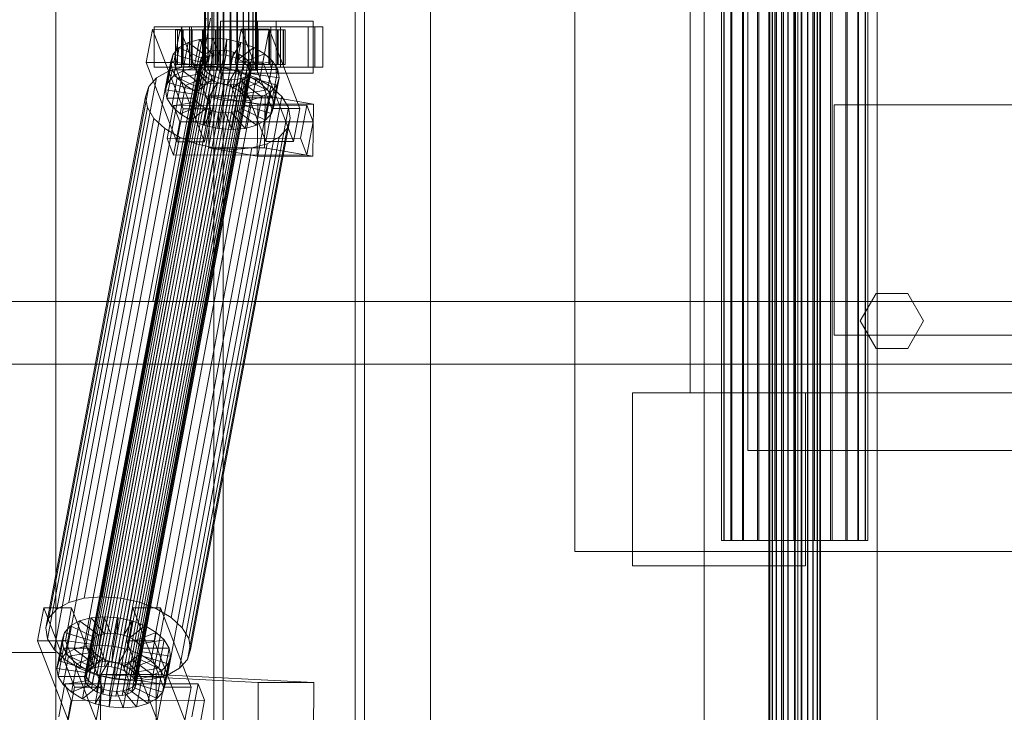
# Model space of a CAD drawing. Header units: millimetres. Extents: x -3490 to 61924, y -72580 to 6847.
# Tile 450 of 656: x 8966 to 9307, y -18371 to -18130. Entities that reach past the tile are written whole.
import ezdxf

# ---------------------------------------------------------------- set-up
doc = ezdxf.new("R2010")
doc.units = ezdxf.units.MM
for name, color, linetype, lineweight in [('COTAS_O', 1, 'Continuous', 0), ('superior_C01', 7, 'Continuous', 0), ('superior_mezcladora', 7, 'Continuous', 0)]:
    doc.layers.add(name, color=color, linetype=linetype, lineweight=lineweight)
doc.dimstyles.new('R19_100', dxfattribs={"dimtxt": 250, "dimasz": 150, "dimexe": 150, "dimexo": 80, "dimgap": 100, "dimtad": 1, "dimtih": 1, "dimtoh": 1, "dimdsep": 46, "dimcen": 0.09, "dimadec": 0, "dimazin": 0, "dimtfac": 1, "dimtdec": 4, "dimtofl": 0, "dimtmove": 0, "dimatfit": 3, "dimfxl": 1, "dimtolj": 1, "dimtzin": 0, "dimarcsym": 0})

# ---------------------------------------------------------------- blocks, each defined once
blk = doc.blocks.new('DIM_R29_45')
at = {"layer": 'COTAS_O'}
for p, q in [((9108.38, -17350), (9063.38, -17500)), ((9808.38, -17350), (9108.38, -17350)), ((9108.38, -18650), (9108.38, -17350)), ((9108.38, -17350), (9153.38, -17500)), ((9108.38, -18650), (9063.38, -18500)), ((9108.38, -18650), (9153.38, -18500)), ((9808.38, -18650), (9108.38, -18650))]:
    blk.add_line(p, q, dxfattribs=at)
blk.add_text('1300 O', height=250, rotation=90, dxfattribs=at).set_placement((9008.38, -18000))

msp = doc.modelspace()

# ---------------------------------------------------------------- linework, layer by layer
at = {"layer": 'superior_C01'}
for p, q in [((9203.297, -17020), (9203.297, -18980)), ((9230.797, -17020), (9230.797, -18980)), ((9235.797, -18980), (9235.797, -17020)), ((9263.297, -18980), (9263.297, -17020)), ((9225.663, -18440), (9225.663, -17560)), ((9225.944, -18440), (9225.944, -17560)), ((9225.996, -18440), (9225.996, -17560)), ((9226.819, -18440), (9226.819, -17560)), ((9226.919, -18440), (9226.919, -17560)), ((9228.228, -18440), (9228.228, -17560)), ((9228.37, -18440), (9228.37, -17560)), ((9230.076, -18440), (9230.076, -17560)), ((9230.25, -18440), (9230.25, -17560)), ((9232.236, -18440), (9232.236, -17560)), ((9232.431, -18440), (9232.431, -17560)), ((9234.562, -18440), (9234.562, -17560)), ((9234.763, -18440), (9234.763, -17560)), ((9236.895, -18440), (9236.895, -17560)), ((9237.089, -18440), (9237.089, -17560)), ((9239.075, -18440), (9239.075, -17560)), ((9239.25, -18440), (9239.25, -17560)), ((9240.955, -18440), (9240.955, -17560)), ((9241.098, -18440), (9241.098, -17560)), ((9242.406, -18440), (9242.406, -17560)), ((9242.507, -18440), (9242.507, -17560)), ((9243.329, -17560), (9243.329, -18440)), ((9243.382, -18440), (9243.382, -17560)), ((9243.662, -18440), (9243.662, -17560)), ((9033.245, -17575), (9033.245, -18425)), ((9036.481, -18425), (9036.481, -17575)), ((9082.164, -18425), (9082.164, -17575)), ((9085.399, -17575), (9085.399, -18425)), ((9209.264, -18311.15), (9209.264, -17688.85)), ((9210.056, -18311.15), (9210.056, -17688.85)), ((9210.203, -18311.15), (9210.203, -17688.85)), ((9212.525, -18311.15), (9212.525, -17688.85)), ((9212.809, -18311.15), (9212.809, -17688.85)), ((9216.502, -18311.15), (9216.502, -17688.85)), ((9216.904, -18311.15), (9216.904, -17688.85)), ((9221.717, -18311.15), (9221.717, -17688.85)), ((9222.21, -18311.15), (9222.21, -17688.85)), ((9227.814, -18311.15), (9227.814, -17688.85)), ((9228.364, -18311.15), (9228.364, -17688.85)), ((9234.378, -18311.15), (9234.378, -17688.85)), ((9234.947, -18311.15), (9234.947, -17688.85)), ((9240.962, -18311.15), (9240.962, -17688.85)), ((9241.511, -18311.15), (9241.511, -17688.85)), ((9247.116, -18311.15), (9247.116, -17688.85)), ((9247.608, -18311.15), (9247.608, -17688.85)), ((9252.421, -18311.15), (9252.421, -17688.85)), ((9252.823, -18311.15), (9252.823, -17688.85)), ((9256.516, -18311.15), (9256.516, -17688.85)), ((9256.801, -18311.15), (9256.801, -17688.85)), ((9259.122, -17688.85), (9259.122, -18311.15)), ((9259.269, -18311.15), (9259.269, -17688.85)), ((9260.061, -18311.15), (9260.061, -17688.85)), ((9029.94, -18148), (9029.94, -17852)), ((9030.221, -18148), (9030.221, -17852)), ((9030.273, -18148), (9030.273, -17852)), ((9031.095, -18148), (9031.095, -17852)), ((9031.196, -18148), (9031.196, -17852)), ((9032.505, -18148), (9032.505, -17852)), ((9032.647, -18148), (9032.647, -17852)), ((9034.352, -18148), (9034.352, -17852)), ((9034.527, -18148), (9034.527, -17852)), ((9036.513, -18148), (9036.513, -17852)), ((9036.708, -18148), (9036.708, -17852)), ((9038.839, -18148), (9038.839, -17852)), ((9039.04, -18148), (9039.04, -17852)), ((9041.171, -18148), (9041.171, -17852)), ((9041.366, -18148), (9041.366, -17852)), ((9043.352, -18148), (9043.352, -17852)), ((9043.526, -18148), (9043.526, -17852)), ((9045.232, -18148), (9045.232, -17852)), ((9045.374, -18148), (9045.374, -17852)), ((9046.683, -18148), (9046.683, -17852)), ((9046.784, -18148), (9046.784, -17852)), ((9047.606, -17852), (9047.606, -18148)), ((9047.658, -18148), (9047.658, -17852)), ((9047.939, -18148), (9047.939, -17852)), ((9030.483, -18130), (9012.039, -18228.298)), ((9013.647, -18228.298), (9032.091, -18130)), ((9022.146, -18133), (9012.516, -18133)), ((9012.516, -18133), (9012.516, -18147)), ((9025.458, -18133), (9012.516, -18133)), ((9068.252, -18133), (9022.029, -18133)), ((9022.029, -18133), (9022.029, -18147)), ((9024.726, -18133), (9022.029, -18133)), ((9022.146, -18147), (9022.146, -18133)), ((9022.146, -18133), (9035.087, -18133)), ((9024.726, -18147), (9024.726, -18133)), ((9024.726, -18133), (9070.948, -18133)), ((9025.458, -18147), (9025.458, -18133)), ((9025.458, -18133), (9035.087, -18133)), ((9035.087, -18133), (9035.087, -18147)), ((9054.77, -18131), (9035.511, -18131)), ((9035.511, -18131), (9035.511, -18149)), ((9048.345, -18131), (9035.511, -18131)), ((9052.961, -18133), (9043.331, -18133)), ((9043.331, -18133), (9043.331, -18147)), ((9056.273, -18133), (9043.331, -18133)), ((9048.345, -18149), (9048.345, -18131)), ((9048.345, -18131), (9067.604, -18131)), ((9052.961, -18147), (9052.961, -18133)), ((9052.961, -18133), (9065.902, -18133)), ((9054.77, -18149), (9054.77, -18131)), ((9054.77, -18131), (9067.604, -18131)), ((9056.273, -18147), (9056.273, -18133)), ((9056.273, -18133), (9065.902, -18133)), ((9065.902, -18133), (9065.902, -18147)), ((9067.604, -18131), (9067.604, -18149)), ((9068.252, -18147), (9068.252, -18133)), ((9068.252, -18133), (9070.948, -18133)), ((9070.948, -18133), (9070.948, -18147)), ((9011.888, -18133.859), (9009.737, -18145.327)), ((9021.518, -18133.847), (9011.888, -18133.859)), ((9022.521, -18161.391), (9011.888, -18133.859)), ((9019.366, -18145.315), (9021.518, -18133.847)), ((9020.533, -18134), (9019.941, -18134)), ((9019.941, -18134), (9029.94, -18134)), ((9019.941, -18146), (9019.941, -18134)), ((9019.941, -18134), (9020.643, -18134)), ((9022.38, -18134), (9020.533, -18134)), ((9020.533, -18134), (9030.221, -18134)), ((9020.533, -18146), (9020.533, -18134)), ((9020.643, -18134), (9030.273, -18134)), ((9020.643, -18146), (9020.643, -18134)), ((9020.643, -18134), (9022.592, -18134)), ((9021.518, -18133.847), (9032.151, -18161.379)), ((9025.355, -18134), (9022.38, -18134)), ((9022.38, -18134), (9031.095, -18134)), ((9022.38, -18146), (9022.38, -18134)), ((9022.592, -18134), (9031.196, -18134)), ((9022.592, -18146), (9022.592, -18134)), ((9022.592, -18134), (9025.656, -18134)), ((9029.256, -18134), (9025.355, -18134)), ((9025.355, -18134), (9032.505, -18134)), ((9025.355, -18146), (9025.355, -18134)), ((9025.656, -18134), (9032.647, -18134)), ((9025.656, -18146), (9025.656, -18134)), ((9025.656, -18134), (9029.624, -18134)), ((9032.843, -18136.948), (9028.251, -18137.325)), ((9033.817, -18134), (9029.256, -18134)), ((9029.256, -18134), (9034.352, -18134)), ((9029.256, -18146), (9029.256, -18134)), ((9029.624, -18134), (9034.527, -18134)), ((9029.624, -18146), (9029.624, -18134)), ((9029.624, -18134), (9034.228, -18134)), ((9029.94, -18134), (9030.221, -18134)), ((9029.94, -18134), (9029.94, -18146)), ((9030.273, -18134), (9029.94, -18134)), ((9030.221, -18134), (9031.095, -18134)), ((9030.221, -18134), (9030.221, -18146)), ((9030.273, -18134), (9030.273, -18146)), ((9031.196, -18134), (9030.273, -18134)), ((9030.999, -18146.777), (9032.843, -18136.948)), ((9031.095, -18134), (9032.505, -18134)), ((9031.095, -18134), (9031.095, -18146)), ((9031.196, -18134), (9031.196, -18146)), ((9032.647, -18134), (9031.196, -18134)), ((9032.505, -18134), (9034.352, -18134)), ((9032.505, -18134), (9032.505, -18146)), ((9032.647, -18134), (9032.647, -18146)), ((9034.527, -18134), (9032.647, -18134)), ((9037.722, -18137.313), (9032.843, -18136.948)), ((9032.843, -18136.948), (9035.058, -18142.683)), ((9038.727, -18134), (9033.817, -18134)), ((9033.817, -18134), (9036.513, -18134)), ((9033.817, -18146), (9033.817, -18134)), ((9034.228, -18134), (9036.708, -18134)), ((9034.228, -18146), (9034.228, -18134)), ((9034.228, -18134), (9039.152, -18134)), ((9034.352, -18134), (9036.513, -18134)), ((9034.352, -18134), (9034.352, -18146)), ((9034.527, -18134), (9034.527, -18146)), ((9036.708, -18134), (9034.527, -18134)), ((9036.513, -18134), (9038.839, -18134)), ((9036.513, -18134), (9036.513, -18146)), ((9036.708, -18134), (9036.708, -18146)), ((9039.04, -18134), (9036.708, -18134)), ((9043.651, -18134), (9038.727, -18134)), ((9038.727, -18134), (9038.839, -18134)), ((9038.727, -18146), (9038.727, -18134)), ((9038.839, -18134), (9041.171, -18134)), ((9038.839, -18134), (9038.839, -18146)), ((9039.152, -18134), (9039.04, -18134)), ((9039.04, -18134), (9039.04, -18146)), ((9041.366, -18134), (9039.04, -18134)), ((9039.152, -18146), (9039.152, -18134)), ((9039.152, -18134), (9044.062, -18134)), ((9042.703, -18133.821), (9040.552, -18145.289)), ((9043.651, -18134), (9041.171, -18134)), ((9041.171, -18134), (9043.352, -18134)), ((9041.171, -18134), (9041.171, -18146)), ((9044.062, -18134), (9041.366, -18134)), ((9041.366, -18134), (9041.366, -18146)), ((9043.526, -18134), (9041.366, -18134)), ((9052.333, -18133.809), (9042.703, -18133.821)), ((9053.336, -18161.353), (9042.703, -18133.821)), ((9048.255, -18134), (9043.352, -18134)), ((9043.352, -18134), (9045.232, -18134)), ((9043.352, -18134), (9043.352, -18146)), ((9048.623, -18134), (9043.526, -18134)), ((9043.526, -18134), (9043.526, -18146)), ((9045.374, -18134), (9043.526, -18134)), ((9048.255, -18134), (9043.651, -18134)), ((9043.651, -18146), (9043.651, -18134)), ((9044.062, -18146), (9044.062, -18134)), ((9044.062, -18134), (9048.623, -18134)), ((9052.223, -18134), (9045.232, -18134)), ((9045.232, -18134), (9046.683, -18134)), ((9045.232, -18134), (9045.232, -18146)), ((9052.524, -18134), (9045.374, -18134)), ((9045.374, -18134), (9045.374, -18146)), ((9046.784, -18134), (9045.374, -18134)), ((9055.287, -18134), (9046.683, -18134)), ((9046.683, -18134), (9047.606, -18134)), ((9046.683, -18134), (9046.683, -18146)), ((9055.499, -18134), (9046.784, -18134)), ((9046.784, -18134), (9046.784, -18146)), ((9047.658, -18134), (9046.784, -18134)), ((9047.606, -18134), (9057.236, -18134)), ((9047.606, -18146), (9047.606, -18134)), ((9047.606, -18134), (9047.939, -18134)), ((9057.346, -18134), (9047.658, -18134)), ((9047.658, -18134), (9047.658, -18146)), ((9047.939, -18134), (9047.658, -18134)), ((9057.938, -18134), (9047.939, -18134)), ((9047.939, -18134), (9047.939, -18146)), ((9052.223, -18134), (9048.255, -18134)), ((9048.255, -18146), (9048.255, -18134)), ((9048.623, -18146), (9048.623, -18134)), ((9048.623, -18134), (9052.524, -18134)), ((9050.181, -18145.277), (9052.333, -18133.809)), ((9055.287, -18134), (9052.223, -18134)), ((9052.223, -18146), (9052.223, -18134)), ((9052.333, -18133.809), (9062.966, -18161.341)), ((9052.524, -18146), (9052.524, -18134)), ((9052.524, -18134), (9055.499, -18134)), ((9057.236, -18134), (9055.287, -18134)), ((9055.287, -18146), (9055.287, -18134)), ((9055.499, -18146), (9055.499, -18134)), ((9055.499, -18134), (9057.346, -18134)), ((9057.236, -18134), (9057.236, -18146)), ((9057.938, -18134), (9057.236, -18134)), ((9057.346, -18146), (9057.346, -18134)), ((9057.346, -18134), (9057.938, -18134)), ((9057.938, -18146), (9057.938, -18134)), ((9021.138, -18140.156), (9019.102, -18142.416)), ((9019.294, -18149.985), (9021.138, -18140.156)), ((9024.259, -18138.419), (9021.138, -18140.156)), ((9021.138, -18140.156), (9029.514, -18144.203)), ((9022.414, -18148.249), (9024.259, -18138.419)), ((9028.251, -18137.325), (9024.259, -18138.419)), ((9024.259, -18138.419), (9030.992, -18143.38)), ((9026.407, -18147.155), (9028.251, -18137.325)), ((9028.251, -18137.325), (9032.883, -18142.862)), ((9035.878, -18147.143), (9037.722, -18137.313)), ((9037.722, -18137.313), (9037.369, -18142.856)), ((9042.555, -18138.396), (9037.722, -18137.313)), ((9042.555, -18138.396), (9039.659, -18143.369)), ((9040.711, -18148.226), (9042.555, -18138.396)), ((9047.013, -18140.123), (9041.771, -18144.188)), ((9047.013, -18140.123), (9042.555, -18138.396)), ((9045.169, -18149.953), (9047.013, -18140.123)), ((9050.793, -18142.377), (9047.013, -18140.123)), ((8988.741, -18357.434), (9028.857, -18143.635)), ((8989.705, -18356.363), (9029.821, -18142.565)), ((8991.183, -18355.541), (9031.299, -18141.742)), ((8993.074, -18355.022), (9033.191, -18141.224)), ((8995.249, -18354.844), (9035.366, -18141.045)), ((8997.56, -18355.017), (9037.677, -18141.218)), ((8999.85, -18355.53), (9039.966, -18141.731)), ((9001.962, -18356.348), (9042.078, -18142.549)), ((9003.752, -18357.415), (9043.868, -18143.617)), ((9017.258, -18152.246), (9019.102, -18142.416)), ((9019.102, -18142.416), (9018.29, -18145.047)), ((9019.102, -18142.416), (9028.55, -18145.274)), ((9028.857, -18143.635), (9028.472, -18144.881)), ((9029.821, -18142.565), (9028.857, -18143.635)), ((9030.992, -18143.38), (9029.148, -18153.21)), ((9029.514, -18144.203), (9030.992, -18143.38)), ((9031.299, -18141.742), (9029.821, -18142.565)), ((9030.992, -18143.38), (9032.883, -18142.862)), ((9032.883, -18142.862), (9031.039, -18152.692)), ((9033.191, -18141.224), (9031.299, -18141.742)), ((9032.883, -18142.862), (9035.058, -18142.683)), ((9035.366, -18141.045), (9033.191, -18141.224)), ((9035.058, -18142.683), (9033.214, -18152.513)), ((9035.058, -18142.683), (9037.369, -18142.856)), ((9037.677, -18141.218), (9035.366, -18141.045)), ((9037.369, -18142.856), (9035.525, -18152.686)), ((9037.369, -18142.856), (9039.659, -18143.369)), ((9039.966, -18141.731), (9037.677, -18141.218)), ((9039.659, -18143.369), (9037.814, -18153.199)), ((9039.659, -18143.369), (9041.771, -18144.188)), ((9042.078, -18142.549), (9039.966, -18141.731)), ((9043.868, -18143.617), (9042.078, -18142.549)), ((9050.793, -18142.377), (9043.561, -18145.255)), ((9045.215, -18144.861), (9043.868, -18143.617)), ((9048.948, -18152.207), (9050.793, -18142.377)), ((9053.636, -18145.003), (9050.793, -18142.377)), ((8988.244, -18331.197), (9022.827, -18146.887)), ((8988.356, -18358.68), (9028.472, -18144.881)), ((8988.576, -18360.017), (9028.693, -18146.218)), ((8994.383, -18330.692), (9028.966, -18146.383)), ((9000.905, -18331.181), (9035.488, -18146.872)), ((9005.098, -18358.659), (9045.215, -18144.861)), ((9046.026, -18146.196), (9005.91, -18359.995)), ((9009.737, -18145.327), (9019.366, -18145.315)), ((9009.737, -18145.327), (9020.369, -18172.859)), ((9012.516, -18147), (9022.146, -18147)), ((9012.516, -18147), (9025.458, -18147)), ((9016.445, -18154.877), (9018.29, -18145.047)), ((9022.827, -18146.887), (9017.49, -18148.35)), ((9018.29, -18145.047), (9028.165, -18146.52)), ((9018.29, -18145.047), (9018.756, -18147.868)), ((9029.999, -18172.847), (9019.366, -18145.315)), ((9029.94, -18146), (9019.941, -18146)), ((9019.941, -18146), (9020.533, -18146)), ((9020.643, -18146), (9019.941, -18146)), ((9030.221, -18146), (9020.533, -18146)), ((9020.533, -18146), (9022.38, -18146)), ((9030.273, -18146), (9020.643, -18146)), ((9022.592, -18146), (9020.643, -18146)), ((9022.029, -18147), (9068.252, -18147)), ((9022.029, -18147), (9024.726, -18147)), ((9035.087, -18147), (9022.146, -18147)), ((9031.095, -18146), (9022.38, -18146)), ((9022.38, -18146), (9025.355, -18146)), ((9022.414, -18148.249), (9026.407, -18147.155)), ((9031.196, -18146), (9022.592, -18146)), ((9025.656, -18146), (9022.592, -18146)), ((9028.966, -18146.383), (9022.827, -18146.887)), ((9070.948, -18147), (9024.726, -18147)), ((9032.505, -18146), (9025.355, -18146)), ((9025.355, -18146), (9029.256, -18146)), ((9035.087, -18147), (9025.458, -18147)), ((9032.647, -18146), (9025.656, -18146)), ((9029.624, -18146), (9025.656, -18146)), ((9028.165, -18146.52), (9026.32, -18156.35)), ((9026.407, -18147.155), (9030.999, -18146.777)), ((9031.039, -18152.692), (9026.407, -18147.155)), ((9028.55, -18145.274), (9026.705, -18155.103)), ((9029.514, -18144.203), (9027.67, -18154.033)), ((9028.165, -18146.52), (9028.55, -18145.274)), ((9028.385, -18147.856), (9028.165, -18146.52)), ((9028.472, -18144.881), (9028.693, -18146.218)), ((9028.55, -18145.274), (9029.514, -18144.203)), ((9028.693, -18146.218), (9029.504, -18147.554)), ((9035.488, -18146.872), (9028.966, -18146.383)), ((9034.352, -18146), (9029.256, -18146)), ((9029.256, -18146), (9033.817, -18146)), ((9034.527, -18146), (9029.624, -18146)), ((9034.228, -18146), (9029.624, -18146)), ((9030.221, -18146), (9029.94, -18146)), ((9029.94, -18146), (9030.273, -18146)), ((9031.095, -18146), (9030.221, -18146)), ((9030.273, -18146), (9031.196, -18146)), ((9033.214, -18152.513), (9030.999, -18146.777)), ((9030.999, -18146.777), (9035.878, -18147.143)), ((9032.505, -18146), (9031.095, -18146)), ((9031.196, -18146), (9032.647, -18146)), ((9034.352, -18146), (9032.505, -18146)), ((9032.647, -18146), (9034.527, -18146)), ((9036.513, -18146), (9033.817, -18146)), ((9033.817, -18146), (9038.727, -18146)), ((9036.708, -18146), (9034.228, -18146)), ((9039.152, -18146), (9034.228, -18146)), ((9036.513, -18146), (9034.352, -18146)), ((9034.527, -18146), (9036.708, -18146)), ((9041.95, -18148.32), (9035.488, -18146.872)), ((9035.525, -18152.686), (9035.878, -18147.143)), ((9035.878, -18147.143), (9040.711, -18148.226)), ((9038.839, -18146), (9036.513, -18146)), ((9036.708, -18146), (9039.04, -18146)), ((9038.839, -18146), (9038.727, -18146)), ((9038.727, -18146), (9043.651, -18146)), ((9041.171, -18146), (9038.839, -18146)), ((9039.04, -18146), (9039.152, -18146)), ((9039.04, -18146), (9041.366, -18146)), ((9044.062, -18146), (9039.152, -18146)), ((9041.771, -18144.188), (9039.926, -18154.017)), ((9040.552, -18145.289), (9050.181, -18145.277)), ((9040.552, -18145.289), (9051.184, -18172.821)), ((9043.352, -18146), (9041.171, -18146)), ((9041.171, -18146), (9043.651, -18146)), ((9041.366, -18146), (9044.062, -18146)), ((9041.366, -18146), (9043.526, -18146)), ((9043.561, -18145.255), (9041.716, -18155.085)), ((9041.771, -18144.188), (9043.561, -18145.255)), ((9044.907, -18146.499), (9043.063, -18156.329)), ((9043.331, -18147), (9052.961, -18147)), ((9043.331, -18147), (9056.273, -18147)), ((9045.232, -18146), (9043.352, -18146)), ((9043.352, -18146), (9048.255, -18146)), ((9043.526, -18146), (9048.623, -18146)), ((9043.526, -18146), (9045.374, -18146)), ((9043.561, -18145.255), (9044.907, -18146.499)), ((9043.651, -18146), (9048.255, -18146)), ((9048.623, -18146), (9044.062, -18146)), ((9053.636, -18145.003), (9044.907, -18146.499)), ((9044.907, -18146.499), (9045.719, -18147.835)), ((9046.026, -18146.196), (9045.215, -18144.861)), ((9046.683, -18146), (9045.232, -18146)), ((9045.232, -18146), (9052.223, -18146)), ((9045.374, -18146), (9052.524, -18146)), ((9045.374, -18146), (9046.784, -18146)), ((9046.247, -18147.533), (9046.026, -18146.196)), ((9047.606, -18146), (9046.683, -18146)), ((9046.683, -18146), (9055.287, -18146)), ((9046.784, -18146), (9055.499, -18146)), ((9046.784, -18146), (9047.658, -18146)), ((9057.236, -18146), (9047.606, -18146)), ((9047.939, -18146), (9047.606, -18146)), ((9047.658, -18146), (9057.346, -18146)), ((9047.658, -18146), (9047.939, -18146)), ((9047.939, -18146), (9057.938, -18146)), ((9048.255, -18146), (9052.223, -18146)), ((9052.524, -18146), (9048.623, -18146)), ((9060.814, -18172.809), (9050.181, -18145.277)), ((9051.791, -18154.833), (9053.636, -18145.003)), ((9052.223, -18146), (9055.287, -18146)), ((9055.499, -18146), (9052.524, -18146)), ((9065.902, -18147), (9052.961, -18147)), ((9055.348, -18147.823), (9053.636, -18145.003)), ((9055.287, -18146), (9057.236, -18146)), ((9057.346, -18146), (9055.499, -18146)), ((9065.902, -18147), (9056.273, -18147)), ((9057.236, -18146), (9057.938, -18146)), ((9057.938, -18146), (9057.346, -18146)), ((9070.948, -18147), (9068.252, -18147)), ((8982.907, -18332.659), (9017.49, -18148.35)), ((8989.388, -18361.352), (9029.504, -18147.554)), ((8990.734, -18362.596), (9030.851, -18148.798)), ((8992.524, -18363.664), (9032.641, -18149.865)), ((9004.781, -18363.648), (9044.897, -18149.85)), ((9005.745, -18362.578), (9045.862, -18148.779)), ((9006.13, -18361.332), (9046.247, -18147.533)), ((9007.367, -18332.629), (9041.95, -18148.32)), ((9017.49, -18148.35), (9013.319, -18150.672)), ((9013.326, -18334.938), (9047.91, -18150.629)), ((9016.911, -18157.698), (9018.756, -18147.868)), ((9017.258, -18152.246), (9019.294, -18149.985)), ((9018.756, -18147.868), (9028.385, -18147.856)), ((9018.756, -18147.868), (9020.468, -18150.688)), ((9019.294, -18149.985), (9022.414, -18148.249)), ((9027.67, -18154.033), (9019.294, -18149.985)), ((9020.468, -18150.688), (9029.197, -18149.192)), ((9029.148, -18153.21), (9022.414, -18148.249)), ((9023.311, -18153.314), (9030.543, -18150.436)), ((9028.385, -18147.856), (9026.541, -18157.686)), ((9029.197, -18149.192), (9027.352, -18159.022)), ((9029.197, -18149.192), (9028.385, -18147.856)), ((9030.543, -18150.436), (9028.699, -18160.266)), ((9030.543, -18150.436), (9029.197, -18149.192)), ((9029.504, -18147.554), (9030.851, -18148.798)), ((9030.273, -18148), (9029.94, -18148)), ((9029.94, -18148), (9030.221, -18148)), ((9030.221, -18148), (9031.095, -18148)), ((9031.196, -18148), (9030.273, -18148)), ((9032.333, -18151.503), (9030.543, -18150.436)), ((9030.851, -18148.798), (9032.641, -18149.865)), ((9031.095, -18148), (9032.505, -18148)), ((9032.647, -18148), (9031.196, -18148)), ((9032.505, -18148), (9034.352, -18148)), ((9032.641, -18149.865), (9034.753, -18150.683)), ((9034.527, -18148), (9032.647, -18148)), ((9034.352, -18148), (9036.513, -18148)), ((9036.708, -18148), (9034.527, -18148)), ((9035.511, -18149), (9054.77, -18149)), ((9048.345, -18149), (9035.511, -18149)), ((9036.513, -18148), (9038.839, -18148)), ((9039.04, -18148), (9036.708, -18148)), ((9037.814, -18153.199), (9040.711, -18148.226)), ((9038.839, -18148), (9041.171, -18148)), ((9041.366, -18148), (9039.04, -18148)), ((9039.926, -18154.017), (9045.169, -18149.953)), ((9040.711, -18148.226), (9045.169, -18149.953)), ((9041.171, -18148), (9043.352, -18148)), ((9043.526, -18148), (9041.366, -18148)), ((9047.91, -18150.629), (9041.95, -18148.32)), ((9043.352, -18148), (9045.232, -18148)), ((9043.419, -18150.672), (9044.897, -18149.85)), ((9045.374, -18148), (9043.526, -18148)), ((9045.554, -18150.417), (9043.71, -18160.247)), ((9043.874, -18157.665), (9045.719, -18147.835)), ((9045.939, -18149.171), (9044.095, -18159.001)), ((9045.554, -18150.417), (9044.59, -18151.488)), ((9044.897, -18149.85), (9045.862, -18148.779)), ((9045.169, -18149.953), (9048.948, -18152.207)), ((9045.232, -18148), (9046.683, -18148)), ((9046.784, -18148), (9045.374, -18148)), ((9045.939, -18149.171), (9045.554, -18150.417)), ((9055.001, -18153.275), (9045.554, -18150.417)), ((9045.719, -18147.835), (9055.348, -18147.823)), ((9045.719, -18147.835), (9045.939, -18149.171)), ((9045.862, -18148.779), (9046.247, -18147.533)), ((9055.814, -18150.644), (9045.939, -18149.171)), ((9046.683, -18148), (9047.606, -18148)), ((9047.658, -18148), (9046.784, -18148)), ((9047.606, -18148), (9047.939, -18148)), ((9047.939, -18148), (9047.658, -18148)), ((9052.962, -18153.641), (9047.91, -18150.629)), ((9067.604, -18149), (9048.345, -18149)), ((9055.348, -18147.823), (9053.504, -18157.653)), ((9053.97, -18160.474), (9055.814, -18150.644)), ((9067.604, -18149), (9054.77, -18149)), ((9055.001, -18153.275), (9055.814, -18150.644)), ((9055.814, -18150.644), (9055.348, -18147.823)), ((8976.014, -18338.003), (9010.597, -18153.694)), ((8978.736, -18334.981), (9013.319, -18150.672)), ((8994.636, -18364.482), (9034.753, -18150.683)), ((8996.926, -18364.995), (9037.042, -18151.196)), ((8999.237, -18365.168), (9039.353, -18151.369)), ((9001.412, -18364.989), (9041.528, -18151.191)), ((9003.303, -18364.471), (9043.419, -18150.672)), ((9010.597, -18153.694), (9009.511, -18157.211)), ((9013.319, -18150.672), (9010.597, -18153.694)), ((9016.445, -18154.877), (9017.258, -18152.246)), ((9026.705, -18155.103), (9017.258, -18152.246)), ((9018.379, -18337.95), (9052.962, -18153.641)), ((9018.624, -18160.518), (9020.468, -18150.688)), ((9020.468, -18150.688), (9023.311, -18153.314)), ((9021.467, -18163.144), (9023.311, -18153.314)), ((9023.311, -18153.314), (9027.091, -18155.567)), ((9027.67, -18154.033), (9026.705, -18155.103)), ((9027.091, -18155.567), (9032.333, -18151.503)), ((9029.148, -18153.21), (9027.67, -18154.033)), ((9031.039, -18152.692), (9029.148, -18153.21)), ((9032.333, -18151.503), (9030.489, -18161.333)), ((9033.214, -18152.513), (9031.039, -18152.692)), ((9031.549, -18157.295), (9034.445, -18152.321)), ((9034.445, -18152.321), (9032.333, -18151.503)), ((9034.445, -18152.321), (9032.601, -18162.151)), ((9035.525, -18152.686), (9033.214, -18152.513)), ((9036.735, -18152.835), (9034.445, -18152.321)), ((9034.753, -18150.683), (9037.042, -18151.196)), ((9036.735, -18152.835), (9034.89, -18162.664)), ((9037.814, -18153.199), (9035.525, -18152.686)), ((9036.382, -18158.378), (9036.735, -18152.835)), ((9039.046, -18153.008), (9036.735, -18152.835)), ((9037.042, -18151.196), (9039.353, -18151.369)), ((9039.046, -18153.008), (9037.201, -18162.837)), ((9039.926, -18154.017), (9037.814, -18153.199)), ((9041.221, -18152.829), (9039.046, -18153.008)), ((9041.261, -18158.743), (9039.046, -18153.008)), ((9039.353, -18151.369), (9041.528, -18151.191)), ((9041.221, -18152.829), (9039.376, -18162.659)), ((9041.716, -18155.085), (9039.926, -18154.017)), ((9043.112, -18152.311), (9041.221, -18152.829)), ((9045.853, -18158.366), (9041.221, -18152.829)), ((9043.112, -18152.311), (9041.267, -18162.14)), ((9041.528, -18151.191), (9043.419, -18150.672)), ((9041.716, -18155.085), (9048.948, -18152.207)), ((9044.59, -18151.488), (9042.746, -18161.318)), ((9044.59, -18151.488), (9043.112, -18152.311)), ((9049.845, -18157.272), (9043.112, -18152.311)), ((9052.966, -18155.535), (9044.59, -18151.488)), ((9048.948, -18152.207), (9051.791, -18154.833)), ((9056.762, -18157.152), (9052.962, -18153.641)), ((9052.966, -18155.535), (9055.001, -18153.275)), ((9053.157, -18163.105), (9055.001, -18153.275)), ((8974.927, -18341.52), (9009.511, -18157.211)), ((9009.511, -18157.211), (9010.133, -18160.982)), ((9026.32, -18156.35), (9016.445, -18154.877)), ((9016.911, -18157.698), (9016.445, -18154.877)), ((9022.179, -18341.461), (9056.762, -18157.152)), ((9025.246, -18165.397), (9027.091, -18155.567)), ((9026.705, -18155.103), (9026.32, -18156.35)), ((9026.32, -18156.35), (9026.541, -18157.686)), ((9027.091, -18155.567), (9031.549, -18157.295)), ((9029.704, -18167.125), (9031.549, -18157.295)), ((9031.707, -18156.962), (9031.483, -18174.943)), ((9031.549, -18157.295), (9036.382, -18158.378)), ((9050.966, -18156.962), (9031.707, -18156.962)), ((9048.45, -18159.83), (9031.707, -18156.962)), ((9043.063, -18156.329), (9041.716, -18155.085)), ((9043.063, -18156.329), (9051.791, -18154.833)), ((9043.874, -18157.665), (9043.063, -18156.329)), ((9045.853, -18158.366), (9049.845, -18157.272)), ((9048.001, -18167.102), (9049.845, -18157.272)), ((9049.845, -18157.272), (9052.966, -18155.535)), ((9050.742, -18174.943), (9050.966, -18156.962)), ((9050.966, -18156.962), (9067.71, -18159.83)), ((9051.121, -18165.365), (9052.966, -18155.535)), ((9051.791, -18154.833), (9053.504, -18157.653)), ((9059.052, -18160.922), (9056.762, -18157.152)), ((9026.541, -18157.686), (9016.911, -18157.698)), ((9018.624, -18160.518), (9016.911, -18157.698)), ((9019.189, -18160.247), (9017.037, -18171.715)), ((9027.352, -18159.022), (9018.624, -18160.518)), ((9021.467, -18163.144), (9018.624, -18160.518)), ((9065.412, -18160.19), (9019.189, -18160.247)), ((9021.404, -18165.983), (9019.189, -18160.247)), ((9028.699, -18160.266), (9021.467, -18163.144)), ((9026.541, -18157.686), (9027.352, -18159.022)), ((9027.352, -18159.022), (9028.699, -18160.266)), ((9028.699, -18160.266), (9030.489, -18161.333)), ((9034.537, -18168.208), (9036.382, -18158.378)), ((9036.382, -18158.378), (9041.261, -18158.743)), ((9039.416, -18168.573), (9041.261, -18158.743)), ((9041.261, -18158.743), (9045.853, -18158.366)), ((9042.746, -18161.318), (9043.71, -18160.247)), ((9043.71, -18160.247), (9044.095, -18159.001)), ((9043.71, -18160.247), (9053.157, -18163.105)), ((9053.504, -18157.653), (9043.874, -18157.665)), ((9044.095, -18159.001), (9043.874, -18157.665)), ((9044.008, -18168.196), (9045.853, -18158.366)), ((9044.095, -18159.001), (9053.97, -18160.474)), ((9048.227, -18177.811), (9048.45, -18159.83)), ((9048.45, -18159.83), (9067.71, -18159.83)), ((9053.97, -18160.474), (9053.157, -18163.105)), ((9053.504, -18157.653), (9053.97, -18160.474)), ((9063.26, -18171.658), (9065.412, -18160.19)), ((9065.412, -18160.19), (9067.627, -18165.926)), ((9067.71, -18159.83), (9067.486, -18177.811)), ((8975.55, -18345.291), (9010.133, -18160.982)), ((9010.133, -18160.982), (9012.423, -18164.752)), ((9020.369, -18172.859), (9022.521, -18161.391)), ((9025.246, -18165.397), (9021.467, -18163.144)), ((9022.521, -18161.391), (9032.151, -18161.379)), ((9059.052, -18160.922), (9024.469, -18345.231)), ((9030.489, -18161.333), (9025.246, -18165.397)), ((9032.601, -18162.151), (9029.704, -18167.125)), ((9032.151, -18161.379), (9029.999, -18172.847)), ((9030.489, -18161.333), (9032.601, -18162.151)), ((9032.601, -18162.151), (9034.89, -18162.664)), ((9034.89, -18162.664), (9034.537, -18168.208)), ((9034.89, -18162.664), (9037.201, -18162.837)), ((9037.201, -18162.837), (9039.376, -18162.659)), ((9037.201, -18162.837), (9039.416, -18168.573)), ((9039.376, -18162.659), (9041.267, -18162.14)), ((9039.376, -18162.659), (9044.008, -18168.196)), ((9041.267, -18162.14), (9042.746, -18161.318)), ((9041.267, -18162.14), (9048.001, -18167.102)), ((9042.746, -18161.318), (9051.121, -18165.365)), ((9053.157, -18163.105), (9051.121, -18165.365)), ((9051.184, -18172.821), (9053.336, -18161.353)), ((9053.336, -18161.353), (9062.966, -18161.341)), ((9059.675, -18164.693), (9059.052, -18160.922)), ((9062.966, -18161.341), (9060.814, -18172.809)), ((8977.84, -18349.061), (9012.423, -18164.752)), ((9012.423, -18164.752), (9016.224, -18168.263)), ((9019.253, -18177.451), (9021.404, -18165.983)), ((9021.404, -18165.983), (9067.627, -18165.926)), ((9025.092, -18349.002), (9059.675, -18164.693)), ((9029.704, -18167.125), (9025.246, -18165.397)), ((9034.537, -18168.208), (9029.704, -18167.125)), ((9048.001, -18167.102), (9044.008, -18168.196)), ((9051.121, -18165.365), (9048.001, -18167.102)), ((9058.588, -18168.21), (9059.675, -18164.693)), ((9067.627, -18165.926), (9065.475, -18177.394)), ((8981.64, -18352.572), (9016.224, -18168.263)), ((9016.224, -18168.263), (9021.276, -18171.275)), ((9024.005, -18352.519), (9058.588, -18168.21)), ((9039.416, -18168.573), (9034.537, -18168.208)), ((9044.008, -18168.196), (9039.416, -18168.573)), ((9055.867, -18171.232), (9058.588, -18168.21)), ((8986.693, -18355.584), (9021.276, -18171.275)), ((8992.653, -18357.893), (9027.236, -18173.584)), ((9017.037, -18171.715), (9063.26, -18171.658)), ((9017.037, -18171.715), (9019.253, -18177.451)), ((9017.112, -18357.863), (9051.695, -18173.554)), ((9029.999, -18172.847), (9020.369, -18172.859)), ((9021.276, -18171.275), (9027.236, -18173.584)), ((9021.284, -18355.541), (9055.867, -18171.232)), ((9027.236, -18173.584), (9033.697, -18175.032)), ((9046.358, -18175.016), (9051.695, -18173.554)), ((9060.814, -18172.809), (9051.184, -18172.821)), ((9051.695, -18173.554), (9055.867, -18171.232)), ((9065.475, -18177.394), (9063.26, -18171.658)), ((8999.114, -18359.341), (9033.697, -18175.032)), ((9005.636, -18359.83), (9040.219, -18175.521)), ((9011.775, -18359.326), (9046.358, -18175.016)), ((9065.475, -18177.394), (9019.253, -18177.451)), ((9031.483, -18174.943), (9050.742, -18174.943)), ((9048.227, -18177.811), (9031.483, -18174.943)), ((9033.697, -18175.032), (9040.219, -18175.521)), ((9040.219, -18175.521), (9046.358, -18175.016)), ((9067.486, -18177.811), (9048.227, -18177.811)), ((9067.486, -18177.811), (9050.742, -18174.943)), ((9012.039, -18228.298), (8578.496, -18228.298)), ((8580.104, -18228.298), (9013.647, -18228.298)), ((9012.039, -18228.298), (9013.647, -18228.298)), ((9445.582, -18228.298), (9012.039, -18228.298)), ((9013.647, -18228.298), (9447.19, -18228.298)), ((10242.208, -18250), (1103.221, -18250)), ((1104.577, -18250), (10243.564, -18250)), ((9210.203, -18311.15), (9209.264, -18311.15)), ((9209.264, -18311.15), (9210.056, -18311.15)), ((9210.056, -18311.15), (9212.525, -18311.15)), ((9212.809, -18311.15), (9210.203, -18311.15)), ((9212.525, -18311.15), (9216.502, -18311.15)), ((9216.904, -18311.15), (9212.809, -18311.15)), ((9216.502, -18311.15), (9221.717, -18311.15)), ((9222.21, -18311.15), (9216.904, -18311.15)), ((9221.717, -18311.15), (9227.814, -18311.15)), ((9228.364, -18311.15), (9222.21, -18311.15)), ((9227.814, -18311.15), (9234.378, -18311.15)), ((9234.947, -18311.15), (9228.364, -18311.15)), ((9234.378, -18311.15), (9240.962, -18311.15)), ((9241.511, -18311.15), (9234.947, -18311.15)), ((9240.962, -18311.15), (9247.116, -18311.15)), ((9247.608, -18311.15), (9241.511, -18311.15)), ((9247.116, -18311.15), (9252.421, -18311.15)), ((9252.823, -18311.15), (9247.608, -18311.15)), ((9252.421, -18311.15), (9256.516, -18311.15)), ((9256.801, -18311.15), (9252.823, -18311.15)), ((9256.516, -18311.15), (9259.122, -18311.15)), ((9259.269, -18311.15), (9256.801, -18311.15)), ((9259.122, -18311.15), (9260.061, -18311.15)), ((9260.061, -18311.15), (9259.269, -18311.15)), ((8982.907, -18332.659), (8988.244, -18331.197)), ((8988.244, -18331.197), (8994.383, -18330.692)), ((8994.383, -18330.692), (9000.905, -18331.181)), ((9000.905, -18331.181), (9007.367, -18332.629)), ((8974.231, -18334.551), (8972.08, -18346.02)), ((8983.861, -18334.539), (8974.231, -18334.551)), ((8984.864, -18362.083), (8974.231, -18334.551)), ((8976.014, -18338.003), (8978.736, -18334.981)), ((8978.736, -18334.981), (8982.907, -18332.659)), ((8981.709, -18346.008), (8983.861, -18334.539)), ((8983.861, -18334.539), (8994.494, -18362.071)), ((9005.046, -18334.513), (9002.894, -18345.981)), ((9014.676, -18334.501), (9005.046, -18334.513)), ((9015.679, -18362.045), (9005.046, -18334.513)), ((9007.367, -18332.629), (9013.326, -18334.938)), ((9012.524, -18345.969), (9014.676, -18334.501)), ((9013.326, -18334.938), (9018.379, -18337.95)), ((9014.676, -18334.501), (9025.309, -18362.033)), ((8974.927, -18341.52), (8976.014, -18338.003)), ((8990.594, -18338.017), (8986.602, -18339.111)), ((8988.75, -18347.847), (8990.594, -18338.017)), ((8995.186, -18337.64), (8990.594, -18338.017)), ((8990.594, -18338.017), (8995.226, -18343.554)), ((8993.342, -18347.47), (8995.186, -18337.64)), ((9000.065, -18338.005), (8995.186, -18337.64)), ((8995.186, -18337.64), (8997.401, -18343.376)), ((8998.22, -18347.835), (9000.065, -18338.005)), ((9000.065, -18338.005), (8999.712, -18343.549)), ((9004.898, -18339.088), (9000.065, -18338.005)), ((9018.379, -18337.95), (9022.179, -18341.461)), ((8975.55, -18345.291), (8974.927, -18341.52)), ((8983.481, -18340.848), (8981.445, -18343.108)), ((8981.637, -18350.678), (8983.481, -18340.848)), ((8986.602, -18339.111), (8983.481, -18340.848)), ((8983.481, -18340.848), (8991.857, -18344.895)), ((8984.757, -18348.941), (8986.602, -18339.111)), ((8986.602, -18339.111), (8993.335, -18344.073)), ((9004.898, -18339.088), (9002.002, -18344.062)), ((9003.054, -18348.918), (9004.898, -18339.088)), ((9009.356, -18340.816), (9004.113, -18344.88)), ((9009.356, -18340.816), (9004.898, -18339.088)), ((9007.512, -18350.645), (9009.356, -18340.816)), ((9013.136, -18343.069), (9009.356, -18340.816)), ((9022.179, -18341.461), (9024.469, -18345.231)), ((8977.84, -18349.061), (8975.55, -18345.291)), ((8979.601, -18352.938), (8981.445, -18343.108)), ((8981.445, -18343.108), (8980.633, -18345.739)), ((8981.445, -18343.108), (8990.892, -18345.966)), ((8991.857, -18344.895), (8990.012, -18354.725)), ((8990.892, -18345.966), (8991.857, -18344.895)), ((8993.335, -18344.073), (8991.491, -18353.902)), ((8991.857, -18344.895), (8993.335, -18344.073)), ((8993.335, -18344.073), (8995.226, -18343.554)), ((8995.226, -18343.554), (8993.382, -18353.384)), ((8995.226, -18343.554), (8997.401, -18343.376)), ((8997.401, -18343.376), (8995.557, -18353.205)), ((8997.401, -18343.376), (8999.712, -18343.549)), ((8999.712, -18343.549), (8997.868, -18353.378)), ((8999.712, -18343.549), (9002.002, -18344.062)), ((9002.002, -18344.062), (9000.157, -18353.892)), ((9002.002, -18344.062), (9004.113, -18344.88)), ((9004.113, -18344.88), (9002.269, -18354.71)), ((9004.113, -18344.88), (9005.904, -18345.947)), ((9013.136, -18343.069), (9005.904, -18345.947)), ((9011.291, -18352.899), (9013.136, -18343.069)), ((9015.978, -18345.695), (9013.136, -18343.069)), ((9024.469, -18345.231), (9025.092, -18349.002)), ((8972.08, -18346.02), (8981.709, -18346.008)), ((8972.08, -18346.02), (8982.712, -18373.551)), ((8978.788, -18355.569), (8980.633, -18345.739)), ((8979.254, -18358.39), (8981.098, -18348.56)), ((8980.633, -18345.739), (8990.507, -18347.212)), ((8980.633, -18345.739), (8981.098, -18348.56)), ((8981.098, -18348.56), (8990.728, -18348.548)), ((8981.098, -18348.56), (8982.811, -18351.38)), ((8992.342, -18373.539), (8981.709, -18346.008)), ((8984.757, -18348.941), (8988.75, -18347.847)), ((8990.507, -18347.212), (8988.663, -18357.042)), ((8988.75, -18347.847), (8993.342, -18347.47)), ((8993.382, -18353.384), (8988.75, -18347.847)), ((8990.728, -18348.548), (8988.884, -18358.378)), ((8990.892, -18345.966), (8989.048, -18355.796)), ((8990.507, -18347.212), (8990.892, -18345.966)), ((8990.728, -18348.548), (8990.507, -18347.212)), ((8991.539, -18349.884), (8990.728, -18348.548)), ((8995.557, -18353.205), (8993.342, -18347.47)), ((8993.342, -18347.47), (8998.22, -18347.835)), ((8997.868, -18353.378), (8998.22, -18347.835)), ((8998.22, -18347.835), (9003.054, -18348.918)), ((9002.894, -18345.981), (9012.524, -18345.969)), ((9002.894, -18345.981), (9013.527, -18373.513)), ((9005.904, -18345.947), (9004.059, -18355.777)), ((9007.25, -18347.191), (9005.406, -18357.021)), ((9005.904, -18345.947), (9007.25, -18347.191)), ((9006.217, -18358.357), (9008.062, -18348.527)), ((9015.978, -18345.695), (9007.25, -18347.191)), ((9007.25, -18347.191), (9008.062, -18348.527)), ((9008.062, -18348.527), (9017.691, -18348.515)), ((9008.062, -18348.527), (9008.282, -18349.863)), ((9023.157, -18373.501), (9012.524, -18345.969)), ((9014.134, -18355.525), (9015.978, -18345.695)), ((9017.691, -18348.515), (9015.847, -18358.345)), ((9017.691, -18348.515), (9015.978, -18345.695)), ((9018.157, -18351.336), (9017.691, -18348.515)), ((8981.64, -18352.572), (8977.84, -18349.061)), ((8979.601, -18352.938), (8981.637, -18350.678)), ((8980.967, -18361.21), (8982.811, -18351.38)), ((8981.637, -18350.678), (8984.757, -18348.941)), ((8990.012, -18354.725), (8981.637, -18350.678)), ((8982.811, -18351.38), (8991.539, -18349.884)), ((8982.811, -18351.38), (8985.654, -18354.006)), ((8991.491, -18353.902), (8984.757, -18348.941)), ((8985.654, -18354.006), (8992.886, -18351.128)), ((8991.539, -18349.884), (8989.695, -18359.714)), ((8992.886, -18351.128), (8991.042, -18360.958)), ((8992.886, -18351.128), (8991.539, -18349.884)), ((8994.676, -18352.196), (8992.886, -18351.128)), ((9000.157, -18353.892), (9003.054, -18348.918)), ((9002.269, -18354.71), (9007.512, -18350.645)), ((9003.054, -18348.918), (9007.512, -18350.645)), ((9007.897, -18351.109), (9006.053, -18360.939)), ((9008.282, -18349.863), (9006.438, -18359.693)), ((9007.897, -18351.109), (9006.933, -18352.18)), ((9007.512, -18350.645), (9011.291, -18352.899)), ((9008.282, -18349.863), (9007.897, -18351.109)), ((9017.344, -18353.967), (9007.897, -18351.109)), ((9018.157, -18351.336), (9008.282, -18349.863)), ((9016.313, -18361.166), (9018.157, -18351.336)), ((9017.344, -18353.967), (9018.157, -18351.336)), ((9025.092, -18349.002), (9024.005, -18352.519)), ((8978.788, -18355.569), (8979.601, -18352.938)), ((8989.048, -18355.796), (8979.601, -18352.938)), ((8986.693, -18355.584), (8981.64, -18352.572)), ((8983.81, -18363.836), (8985.654, -18354.006)), ((8985.654, -18354.006), (8989.433, -18356.26)), ((8990.012, -18354.725), (8989.048, -18355.796)), ((8989.433, -18356.26), (8994.676, -18352.196)), ((8989.705, -18356.363), (8991.183, -18355.541)), ((8991.491, -18353.902), (8990.012, -18354.725)), ((8991.183, -18355.541), (8993.074, -18355.022)), ((8993.382, -18353.384), (8991.491, -18353.902)), ((8994.676, -18352.196), (8992.832, -18362.025)), ((8993.074, -18355.022), (8995.249, -18354.844)), ((8995.557, -18353.205), (8993.382, -18353.384)), ((8993.892, -18357.987), (8996.788, -18353.014)), ((8996.788, -18353.014), (8994.676, -18352.196)), ((8996.788, -18353.014), (8994.944, -18362.843)), ((8995.249, -18354.844), (8997.56, -18355.017)), ((8997.868, -18353.378), (8995.557, -18353.205)), ((8999.077, -18353.527), (8996.788, -18353.014)), ((8999.077, -18353.527), (8997.233, -18363.357)), ((8997.56, -18355.017), (8999.85, -18355.53)), ((9000.157, -18353.892), (8997.868, -18353.378)), ((8998.725, -18359.07), (8999.077, -18353.527)), ((9001.388, -18353.7), (8999.077, -18353.527)), ((9001.388, -18353.7), (8999.544, -18363.53)), ((8999.85, -18355.53), (9001.962, -18356.348)), ((9002.269, -18354.71), (9000.157, -18353.892)), ((9003.564, -18353.521), (9001.388, -18353.7)), ((9003.604, -18359.436), (9001.388, -18353.7)), ((9003.564, -18353.521), (9001.719, -18363.351)), ((9004.059, -18355.777), (9002.269, -18354.71)), ((9005.455, -18353.003), (9003.564, -18353.521)), ((9008.196, -18359.058), (9003.564, -18353.521)), ((9005.455, -18353.003), (9003.61, -18362.833)), ((9004.059, -18355.777), (9011.291, -18352.899)), ((9006.933, -18352.18), (9005.088, -18362.01)), ((9005.406, -18357.021), (9014.134, -18355.525)), ((9006.933, -18352.18), (9005.455, -18353.003)), ((9012.188, -18357.964), (9005.455, -18353.003)), ((9015.308, -18356.228), (9006.933, -18352.18)), ((9011.291, -18352.899), (9014.134, -18355.525)), ((9014.134, -18355.525), (9015.847, -18358.345)), ((9015.308, -18356.228), (9017.344, -18353.967)), ((9015.5, -18363.797), (9017.344, -18353.967)), ((9021.284, -18355.541), (9017.112, -18357.863)), ((9024.005, -18352.519), (9021.284, -18355.541)), ((8988.663, -18357.042), (8978.788, -18355.569)), ((8979.254, -18358.39), (8978.788, -18355.569)), ((8988.884, -18358.378), (8979.254, -18358.39)), ((8980.967, -18361.21), (8979.254, -18358.39)), ((8992.653, -18357.893), (8986.693, -18355.584)), ((8987.589, -18366.09), (8989.433, -18356.26)), ((8988.356, -18358.68), (8988.741, -18357.434)), ((8988.576, -18360.017), (8988.356, -18358.68)), ((8989.048, -18355.796), (8988.663, -18357.042)), ((8988.663, -18357.042), (8988.884, -18358.378)), ((8988.741, -18357.434), (8989.705, -18356.363)), ((8988.884, -18358.378), (8989.695, -18359.714)), ((8989.433, -18356.26), (8993.892, -18357.987)), ((8992.047, -18367.817), (8993.892, -18357.987)), ((8999.114, -18359.341), (8992.653, -18357.893)), ((8993.892, -18357.987), (8998.725, -18359.07)), ((8993.972, -18357.646), (8993.904, -18375.644)), ((9013.231, -18357.646), (8993.972, -18357.646)), ((9048.604, -18360.514), (8993.972, -18357.646)), ((9001.962, -18356.348), (9003.752, -18357.415)), ((9003.752, -18357.415), (9005.098, -18358.659)), ((9005.406, -18357.021), (9004.059, -18355.777)), ((9005.098, -18358.659), (9005.91, -18359.995)), ((9006.217, -18358.357), (9005.406, -18357.021)), ((9015.847, -18358.345), (9006.217, -18358.357)), ((9006.438, -18359.693), (9006.217, -18358.357)), ((9008.196, -18359.058), (9012.188, -18357.964)), ((9010.344, -18367.794), (9012.188, -18357.964)), ((9017.112, -18357.863), (9011.775, -18359.326)), ((9012.188, -18357.964), (9015.308, -18356.228)), ((9013.163, -18375.644), (9013.231, -18357.646)), ((9013.231, -18357.646), (9067.863, -18360.514)), ((9013.464, -18366.057), (9015.308, -18356.228)), ((9015.847, -18358.345), (9016.313, -18361.166)), ((8981.532, -18360.939), (8979.38, -18372.408)), ((8989.695, -18359.714), (8980.967, -18361.21)), ((8983.81, -18363.836), (8980.967, -18361.21)), ((9027.755, -18360.882), (8981.532, -18360.939)), ((8983.747, -18366.675), (8981.532, -18360.939)), ((8982.712, -18373.551), (8984.864, -18362.083)), ((8991.042, -18360.958), (8983.81, -18363.836)), ((8984.864, -18362.083), (8994.494, -18362.071)), ((8992.832, -18362.025), (8987.589, -18366.09)), ((8989.388, -18361.352), (8988.576, -18360.017)), ((8990.734, -18362.596), (8989.388, -18361.352)), ((8989.695, -18359.714), (8991.042, -18360.958)), ((8991.042, -18360.958), (8992.832, -18362.025)), ((8994.494, -18362.071), (8992.342, -18373.539)), ((8992.832, -18362.025), (8994.944, -18362.843)), ((8996.88, -18368.9), (8998.725, -18359.07)), ((8998.725, -18359.07), (9003.604, -18359.436)), ((9005.636, -18359.83), (8999.114, -18359.341)), ((9001.759, -18369.265), (9003.604, -18359.436)), ((9003.604, -18359.436), (9008.196, -18359.058)), ((9003.61, -18362.833), (9005.088, -18362.01)), ((9005.088, -18362.01), (9006.053, -18360.939)), ((9005.088, -18362.01), (9013.464, -18366.057)), ((9011.775, -18359.326), (9005.636, -18359.83)), ((9006.13, -18361.332), (9005.745, -18362.578)), ((9005.91, -18359.995), (9006.13, -18361.332)), ((9006.053, -18360.939), (9006.438, -18359.693)), ((9006.053, -18360.939), (9015.5, -18363.797)), ((9006.351, -18368.888), (9008.196, -18359.058)), ((9006.438, -18359.693), (9016.313, -18361.166)), ((9013.527, -18373.513), (9015.679, -18362.045)), ((9016.313, -18361.166), (9015.5, -18363.797)), ((9015.679, -18362.045), (9025.309, -18362.033)), ((9025.309, -18362.033), (9023.157, -18373.501)), ((9025.603, -18372.35), (9027.755, -18360.882)), ((9027.755, -18360.882), (9029.97, -18366.618)), ((9048.535, -18378.512), (9048.604, -18360.514)), ((9048.604, -18360.514), (9067.863, -18360.514)), ((9067.863, -18360.514), (9067.794, -18378.512)), ((8987.589, -18366.09), (8983.81, -18363.836)), ((8992.524, -18363.664), (8990.734, -18362.596)), ((8994.944, -18362.843), (8992.047, -18367.817)), ((8994.636, -18364.482), (8992.524, -18363.664)), ((8996.926, -18364.995), (8994.636, -18364.482)), ((8994.944, -18362.843), (8997.233, -18363.357)), ((8997.233, -18363.357), (8996.88, -18368.9)), ((8999.237, -18365.168), (8996.926, -18364.995)), ((8997.233, -18363.357), (8999.544, -18363.53)), ((9001.412, -18364.989), (8999.237, -18365.168)), ((8999.544, -18363.53), (9001.719, -18363.351)), ((8999.544, -18363.53), (9001.759, -18369.265)), ((9003.303, -18364.471), (9001.412, -18364.989)), ((9001.719, -18363.351), (9003.61, -18362.833)), ((9001.719, -18363.351), (9006.351, -18368.888)), ((9004.781, -18363.648), (9003.303, -18364.471)), ((9003.61, -18362.833), (9010.344, -18367.794)), ((9005.745, -18362.578), (9004.781, -18363.648)), ((9015.5, -18363.797), (9013.464, -18366.057)), ((8981.596, -18378.143), (8983.747, -18366.675)), ((8983.747, -18366.675), (9029.97, -18366.618)), ((8992.047, -18367.817), (8987.589, -18366.09)), ((8996.88, -18368.9), (8992.047, -18367.817)), ((9001.759, -18369.265), (8996.88, -18368.9)), ((9006.351, -18368.888), (9001.759, -18369.265)), ((9010.344, -18367.794), (9006.351, -18368.888)), ((9013.464, -18366.057), (9010.344, -18367.794)), ((9029.97, -18366.618), (9027.818, -18378.086))]:
    msp.add_line(p, q, dxfattribs=at)
at = {"layer": 'superior_mezcladora'}
for p, q in [((9158.381, -18315), (9158.381, -17685)), ((8978.381, -17705), (8978.381, -18465)), ((9218.381, -18280), (9218.381, -17720)), ((9198.381, -18260), (9198.381, -17740)), ((9248.381, -18240), (9248.381, -18160)), ((9248.381, -18160), (9328.381, -18160)), ((9257.381, -18235), (9262.881, -18225.474)), ((9262.881, -18225.474), (9273.881, -18225.474)), ((9273.881, -18225.474), (9279.381, -18235)), ((9262.881, -18244.526), (9257.381, -18235)), ((9279.381, -18235), (9273.881, -18244.526)), ((9328.381, -18240), (9248.381, -18240)), ((9273.881, -18244.526), (9262.881, -18244.526)), ((9178.381, -18320), (9178.381, -18260)), ((9178.381, -18260), (9238.381, -18260)), ((9648.381, -18260), (9198.381, -18260)), ((9238.381, -18260), (9238.381, -18320)), ((9628.381, -18280), (9218.381, -18280)), ((9668.381, -18315), (9158.381, -18315)), ((9238.381, -18320), (9178.381, -18320)), ((8898.381, -18350), (8978.381, -18350)), ((8978.381, -18350), (8978.381, -18430))]:
    msp.add_line(p, q, dxfattribs=at)

# ---------------------------------------------------------------- dimensions: what is measured, and where the dimension line sits
at = {"layer": 'COTAS_O'}
dim = msp.add_aligned_dim(p1=(9808.381, -18650), p2=(9808.381, -17350), distance=700, text='<> O', dimstyle='R19_100', dxfattribs=at)
dim.commit()
dim.dimension.update_dxf_attribs({"geometry": 'DIM_R29_45', "text_midpoint": (9108.381, -18000)})

doc.saveas('drawing.dxf')
